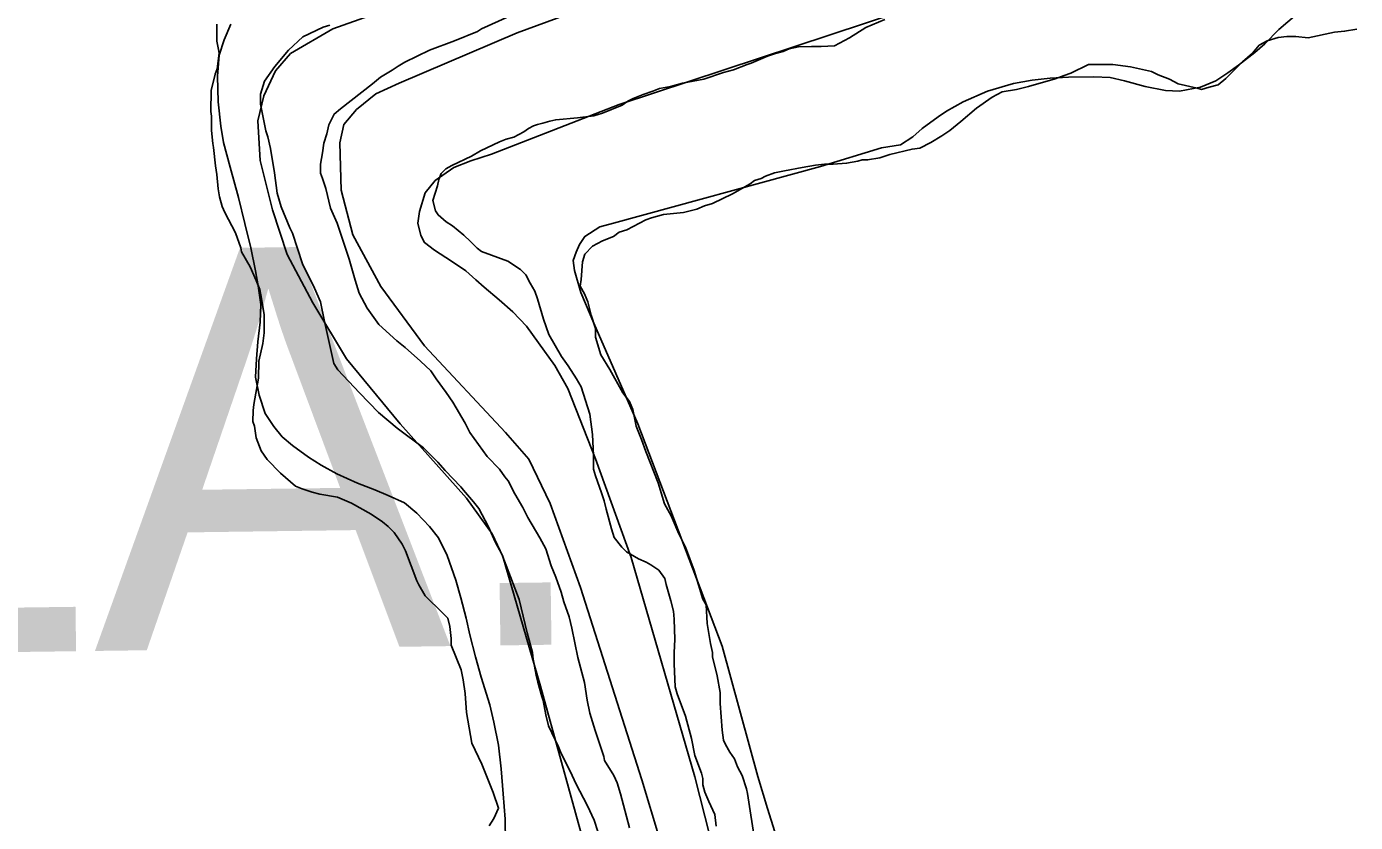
# Model space of a CAD drawing. Extents: x 3694830 to 3732949, y 415201 to 440970.
# Drawn here: x 3703221 to 3703884, y 430296 to 430693 of the extents above; entities that cross this region are included whole.
import ezdxf

# ---------------------------------------------------------------- set-up
doc = ezdxf.new("R2010")
doc.units = 0
for name, color, linetype in [('V-LEVE-TOET', 7, 'Continuous'), ('V-SITE-VEGE', 7, 'Continuous'), ('V-TOPO-GNAM-IDEN', 7, 'Continuous'), ('V-TOPO-SHOR', 7, 'Continuous')]:
    doc.layers.add(name, color=color, linetype=linetype)

msp = doc.modelspace()

# ---------------------------------------------------------------- linework, layer by layer
at = {"layer": 'V-LEVE-TOET'}
for points in [[(3703887.46, 430805.48), (3703874.24, 430813.83), (3703864.3, 430816.35), (3703844.41, 430816.02), (3703777.6, 430795.17), (3703685.91, 430769.45), (3703597.1, 430737.92), (3703465.53, 430689.58), (3703406.58, 430664.55), (3703394.96, 430659.21), (3703385.39, 430651.38), (3703379.14, 430643.95), (3703377.03, 430634.84), (3703377.76, 430611.22), (3703383.47, 430588.81), (3703397.45, 430563.07), (3703419.29, 430533.55), (3703459.71, 430490.28), (3703471.26, 430476.97), (3703481.94, 430454.96), (3703497.1, 430413.04)], [(3703501.59, 430275.44), (3703477.1, 430363.81), (3703458.31, 430428.54), (3703452.97, 430439.75), (3703440.2, 430457.62), (3703407.2, 430494.64), (3703380.4, 430527.08), (3703363.53, 430554.91), (3703350.79, 430579), (3703343.43, 430601.41), (3703337.31, 430625.89), (3703336.15, 430645.78), (3703339.11, 430658.2), (3703344.96, 430670.61), (3703352.46, 430679.28), (3703373.64, 430691.62), (3703428.43, 430711.28)], [(3703497.1, 430413.04), (3703527.77, 430317.19), (3703545.34, 430258.68), (3703549.41, 430241.68), (3703551.41, 430225.09), (3703551.3, 430198.16), (3703544.79, 430129.81), (3703537.59, 430092.96), (3703526.63, 430048.25), (3703506.92, 429991.56)]]:
    msp.add_lwpolyline(points, dxfattribs=at)
at = {"layer": 'V-SITE-VEGE'}
for points in [[(3703451.51, 430294.23), (3703453.9, 430297.93), (3703456.28, 430302.99), (3703453.61, 430310.78), (3703447.93, 430324.99), (3703442.9, 430335.49), (3703440.27, 430350.71), (3703439.63, 430360.18), (3703438.65, 430366.94), (3703437.65, 430372.02), (3703432.64, 430384.2), (3703432.65, 430387.58), (3703432, 430393.67), (3703431, 430397.73), (3703428.31, 430400.44), (3703419.56, 430408.93), (3703416.54, 430414.35), (3703415.54, 430416.38), (3703409.86, 430431.28), (3703408.18, 430434.66), (3703404.15, 430440.42), (3703401.12, 430443.48), (3703398.43, 430445.86), (3703392.7, 430449.6), (3703382.92, 430455.05), (3703375.84, 430458.12), (3703367.06, 430459.51), (3703363.34, 430460.54), (3703358.28, 430462.25), (3703354.91, 430463.62), (3703347.5, 430470.07), (3703340.77, 430476.86), (3703337.75, 430481.26), (3703335.41, 430487.69), (3703334.42, 430493.45), (3703333.75, 430495.81), (3703333.78, 430501.22), (3703334.13, 430504.26), (3703336.55, 430517.43), (3703336.59, 430525.88), (3703338.65, 430534.66), (3703339.35, 430540.06), (3703339.39, 430549.18), (3703337.74, 430558.99), (3703337.08, 430561.7), (3703335.41, 430566.1), (3703332.39, 430572.87), (3703328.03, 430580.33), (3703327.7, 430582.35), (3703325.03, 430589.8), (3703319.67, 430599.96), (3703318.33, 430603.01), (3703317, 430607.75), (3703316.34, 430611.8), (3703315.69, 430618.91), (3703315.04, 430623.3), (3703314.06, 430632.43), (3703313.73, 430634.46), (3703313.08, 430640.88), (3703313.11, 430647.98), (3703312.79, 430650.35), (3703312.83, 430660.82), (3703314.89, 430668.93), (3703315.92, 430671.62), (3703316.96, 430679.39), (3703316.3, 430682.1), (3703315.64, 430685.48), (3703315.68, 430693.93)], [(3703384.75, 430566.23), (3703381.75, 430576.72), (3703375.74, 430594.65), (3703372.4, 430602.1), (3703370.07, 430611.91), (3703368.4, 430616.99), (3703367.4, 430619.7), (3703367.42, 430624.09), (3703368.46, 430629.83), (3703369.16, 430634.56), (3703370.53, 430639.29), (3703371.56, 430643.67), (3703374.29, 430649.07), (3703377.34, 430651.76), (3703393.28, 430664.2), (3703397.35, 430667.56), (3703403.11, 430670.91), (3703406.16, 430672.93), (3703409.54, 430674.94), (3703421.74, 430680.97), (3703434.26, 430685.65), (3703445.77, 430690.33), (3703447.81, 430691.67), (3703461.35, 430697.7)], [(3703648.91, 430696.22), (3703639.43, 430692.21), (3703631.3, 430687.18), (3703623.84, 430683.15), (3703617.08, 430682.84), (3703612.35, 430682.86), (3703605.93, 430682.55), (3703601.19, 430681.56), (3703598.15, 430680.22), (3703594.42, 430679.22), (3703590.36, 430677.89), (3703582.24, 430674.54), (3703580.21, 430673.88), (3703573.44, 430671.2), (3703568.36, 430669.87), (3703558.55, 430666.53), (3703548.06, 430664.55), (3703541.97, 430662.89), (3703536.56, 430661.9), (3703533.17, 430660.56), (3703528.44, 430658.89), (3703523.36, 430656.88), (3703520.65, 430655.54), (3703517.94, 430653.53), (3703508.12, 430649.51), (3703503.72, 430648.18), (3703495.6, 430647.2), (3703484.79, 430646.23), (3703481.74, 430645.57), (3703478.36, 430644.57), (3703475.65, 430643.91), (3703473.62, 430643.24), (3703471.25, 430641.9), (3703468.88, 430640.22), (3703463.79, 430637.53), (3703460.08, 430636.54), (3703456.69, 430635.2), (3703447.21, 430630.85), (3703442.8, 430628.16), (3703432.98, 430623.47), (3703429.93, 430621.79), (3703427.56, 430619.44), (3703426.53, 430616.41), (3703425.84, 430613.37), (3703423.44, 430605.94), (3703424.77, 430600.86), (3703426.12, 430598.83), (3703430.16, 430595.43), (3703433.19, 430593.39), (3703438.92, 430588.64), (3703442.28, 430585.58), (3703445.65, 430582.19), (3703447.67, 430580.49), (3703460.83, 430575.7), (3703467.23, 430571.62), (3703469.92, 430568.91), (3703471.94, 430564.84), (3703474.28, 430560.78), (3703475.62, 430557.05), (3703478.62, 430546.9), (3703481.29, 430539.11), (3703487.66, 430528.27), (3703491.02, 430523.53), (3703495.05, 430517.09), (3703497.4, 430513.03), (3703501.73, 430499.49), (3703503.04, 430489.35), (3703503.67, 430478.86), (3703503.64, 430472.11), (3703504.64, 430468.72), (3703507.65, 430460.26), (3703508.98, 430456.2), (3703509.98, 430452.14), (3703512.64, 430442.33), (3703513.97, 430437.93), (3703517.67, 430433.18), (3703520.03, 430430.8), (3703526.09, 430427.4), (3703529.81, 430425.69), (3703532.17, 430424.33), (3703536.21, 430421.61), (3703539.23, 430417.54), (3703539.9, 430414.5), (3703542.23, 430406.38), (3703543.56, 430401.3), (3703543.88, 430397.25), (3703544.17, 430387.11), (3703543.81, 430380.69), (3703543.78, 430374.94), (3703544.41, 430363.45)], [(3703372.11, 430693.35), (3703368.73, 430692.35), (3703358.57, 430687.66), (3703351.44, 430680.93), (3703344.65, 430672.86), (3703339.55, 430665.44), (3703337.49, 430659.03), (3703337.47, 430653.96), (3703340.12, 430640.77), (3703341.12, 430637.72), (3703342.45, 430631.97), (3703344.42, 430619.8), (3703345.73, 430609.65), (3703347.73, 430602.88), (3703352.08, 430592.39), (3703353.42, 430589.68), (3703358.42, 430574.45), (3703364.45, 430562.26), (3703367.47, 430555.48), (3703369.45, 430545.68), (3703374.09, 430524.7), (3703376.11, 430521.65), (3703386.87, 430510.12), (3703396.29, 430500.28), (3703405.72, 430492.46), (3703418.86, 430482.61), (3703425.93, 430475.48), (3703429.63, 430471.41), (3703437.37, 430463.26), (3703438.71, 430461.57), (3703443.76, 430455.8), (3703446.45, 430452.41), (3703451.14, 430443.27), (3703454.49, 430435.82), (3703457.84, 430429.72), (3703466.53, 430407.04), (3703470.51, 430390.46), (3703473.18, 430380.65), (3703473.5, 430377.27), (3703475.15, 430368.47), (3703475.81, 430365.77), (3703477.81, 430358.67), (3703478.48, 430356.63)], [(3703762.68, 430673.77), (3703771.52, 430672.63), (3703782.01, 430670.38), (3703785.32, 430668.7), (3703790.83, 430666.47), (3703795.24, 430664.24), (3703804.63, 430661.99), (3703806.84, 430661.43), (3703810.71, 430662.52), (3703815.14, 430663.6), (3703819.02, 430666.9), (3703827.35, 430675.16), (3703832.34, 430679.55), (3703835.67, 430683.41), (3703839.55, 430685.6), (3703845.08, 430687.24), (3703849.5, 430687.77), (3703853.92, 430687.75), (3703860, 430687.17), (3703873.27, 430689.88), (3703878.25, 430690.41), (3703884.33, 430691.49)], [(3703584.18, 430285.49), (3703580.42, 430310.37), (3703579.88, 430312.58), (3703577.69, 430319.22), (3703575.5, 430323.65), (3703573.86, 430327.53), (3703571.66, 430330.85), (3703569.47, 430334.73), (3703568.37, 430336.95), (3703567.84, 430341.92), (3703566.79, 430355.19), (3703566.82, 430360.72), (3703565.2, 430369.02), (3703563.03, 430378.42), (3703563.03, 430380.63), (3703561.95, 430385.06), (3703560.33, 430395.01), (3703559.82, 430404.4), (3703558.17, 430407.17), (3703553.82, 430421.56), (3703549.44, 430433.18), (3703546.16, 430439.83), (3703542.33, 430448.69), (3703539.04, 430454.78), (3703535.77, 430465.3), (3703529.75, 430480.8), (3703527.57, 430486.88), (3703524.83, 430493.53), (3703523.21, 430501.82), (3703521.57, 430505.7), (3703518.27, 430510.13), (3703511.69, 430521.77), (3703507.3, 430528.97), (3703504.58, 430537.82), (3703504.59, 430542.24), (3703502.41, 430548.89), (3703500.78, 430555.52), (3703499.14, 430559.4), (3703496.95, 430563.28), (3703497.51, 430566.59), (3703498.1, 430575.43), (3703499.23, 430579.29), (3703503.11, 430583.15), (3703508.1, 430585.89), (3703513.63, 430588.07), (3703516.4, 430590.27), (3703520.28, 430591.36), (3703529.69, 430596.3), (3703532.46, 430597.39), (3703538.55, 430599.02), (3703548.5, 430600.08), (3703555.14, 430601.71), (3703559.02, 430603.35), (3703562.89, 430604.44), (3703572.85, 430609.37), (3703581.72, 430614.31), (3703583.94, 430615.96), (3703587.26, 430617.05), (3703589.47, 430618.15), (3703593.9, 430619.78), (3703598.88, 430620.87), (3703607.73, 430622.48), (3703614.36, 430623.57), (3703618.79, 430624.1), (3703623.21, 430624.08), (3703629.84, 430624.6), (3703635.37, 430625.69), (3703637.58, 430626.23), (3703640.35, 430626.22), (3703646.43, 430627.3), (3703651.41, 430628.93), (3703662.48, 430631.65), (3703666.35, 430632.18), (3703671.88, 430634.92), (3703677.42, 430638.22), (3703681.3, 430640.96), (3703686.85, 430645.36), (3703694.61, 430651.96), (3703702.37, 430657.45), (3703707.36, 430660.19), (3703714.55, 430661.27), (3703720.63, 430662.9), (3703733.91, 430666.71), (3703738.34, 430668.35), (3703741.66, 430669.44), (3703750.52, 430673.83), (3703762.68, 430673.77)], [(3703521.47, 430293.25), (3703517.14, 430310.17), (3703515.48, 430315.58), (3703513.8, 430319.31), (3703509.1, 430326.76), (3703508.78, 430328.79), (3703504.44, 430341.65), (3703501.77, 430350.45), (3703500.45, 430356.88), (3703499.13, 430365.67), (3703495.81, 430378.19), (3703492.83, 430392.73), (3703491.5, 430398.48), (3703488.83, 430405.93), (3703487.5, 430410.67), (3703484.83, 430418.11), (3703482.48, 430423.87), (3703479.82, 430432.33), (3703476.8, 430437.75), (3703470.76, 430447.91), (3703468.41, 430452.99), (3703464.39, 430459.77), (3703461.04, 430466.21), (3703459.35, 430468.24), (3703456.67, 430471.97), (3703450.61, 430478.42), (3703441.87, 430490.28), (3703439.53, 430495.02), (3703433.49, 430505.52), (3703430.13, 430510.27), (3703425.09, 430517.05), (3703422.4, 430521.12), (3703417.36, 430525.87), (3703409.61, 430532.66), (3703405.57, 430536.06), (3703396.48, 430544.21), (3703390.77, 430552.35), (3703386.75, 430559.8), (3703384.75, 430566.23)], [(3703544.41, 430363.45), (3703545.41, 430360.07), (3703549.42, 430348.9), (3703552.41, 430337.73), (3703554.07, 430329.27), (3703557.41, 430320.47), (3703558.07, 430317.77), (3703558.06, 430314.72), (3703559.06, 430311), (3703561.06, 430306.26), (3703564.08, 430299.83), (3703564.73, 430294.08)], [(3703478.48, 430356.63), (3703479.8, 430349.53), (3703481.13, 430344.12), (3703486.15, 430333.62), (3703487.49, 430330.23), (3703492.18, 430321.09), (3703494.86, 430315.33), (3703500.56, 430304.16), (3703503.91, 430297.04), (3703511.25, 430274.37)]]:
    msp.add_lwpolyline(points, dxfattribs=at)
at = {"layer": 'V-TOPO-SHOR'}
for p, q in [((3703322.78, 430693.95), (3703319.36, 430686.19)), ((3703319.36, 430686.19), (3703316.93, 430678.46)), ((3703316.93, 430678.46), (3703316.09, 430667.92)), ((3703316.09, 430667.92), (3703316.31, 430655.15)), ((3703316.31, 430655.15), (3703317.66, 430643.1)), ((3703317.66, 430643.1), (3703318.98, 430634.99)), ((3703318.98, 430634.99), (3703322.32, 430622.61)), ((3703322.32, 430622.61), (3703326.6, 430607.47)), ((3703326.6, 430607.47), (3703329.7, 430594.52)), ((3703329.7, 430594.52), (3703332.64, 430582.42)), ((3703332.64, 430582.42), (3703334.95, 430570.96)), ((3703334.95, 430570.96), (3703336.31, 430563.45)), ((3703336.31, 430563.45), (3703337.63, 430554.11)), ((3703337.63, 430554.11), (3703337.4, 430545.41)), ((3703337.4, 430545.41), (3703336.16, 430535.48)), ((3703336.16, 430535.48), (3703335.48, 430527.02)), ((3703335.48, 430527.02), (3703335.04, 430517.92)), ((3703335.04, 430517.92), (3703336.8, 430508.94)), ((3703336.8, 430508.94), (3703339.76, 430499.87)), ((3703339.76, 430499.87), (3703344.12, 430493.27)), ((3703344.12, 430493.27), (3703348.33, 430488.22)), ((3703348.33, 430488.22), (3703353.46, 430483.89)), ((3703353.46, 430483.89), (3703361.49, 430477.95)), ((3703361.49, 430477.95), (3703367.78, 430474.05)), ((3703367.78, 430474.05), (3703375.54, 430469.79)), ((3703375.54, 430469.79), (3703385.81, 430465)), ((3703385.81, 430465), (3703394.58, 430461.77)), ((3703394.58, 430461.77), (3703401.16, 430458.98)), ((3703401.16, 430458.98), (3703409.24, 430455.2)), ((3703409.24, 430455.2), (3703415.4, 430450.15)), ((3703415.4, 430450.15), (3703421.76, 430443.38)), ((3703421.76, 430443.38), (3703426.32, 430437.77)), ((3703426.32, 430437.77), (3703430.64, 430428.97)), ((3703430.64, 430428.97), (3703434.98, 430416.66)), ((3703434.98, 430416.66), (3703437.41, 430407.84)), ((3703437.41, 430407.84), (3703440.08, 430397.69)), ((3703440.08, 430397.69), (3703441.84, 430389.5)), ((3703441.84, 430389.5), (3703444.79, 430378.51)), ((3703444.79, 430378.51), (3703447.54, 430368.33)), ((3703447.54, 430368.33), (3703451.87, 430354.54)), ((3703451.87, 430354.54), (3703453.83, 430345.95)), ((3703453.83, 430345.95), (3703456.17, 430334.37)), ((3703456.17, 430334.37), (3703457.52, 430322.6)), ((3703457.52, 430322.6), (3703458.46, 430310.22)), ((3703458.46, 430310.22), (3703459.61, 430297.45)), ((3703459.61, 430297.45), (3703459.76, 430286.07))]:
    msp.add_line(p, q, dxfattribs=at)
for points in [[(3703571.77, 430249.4), (3703554.22, 430318.65), (3703522.37, 430428.02), (3703504.54, 430477.25), (3703490.81, 430512.2), (3703484.32, 430523.73), (3703476.24, 430535.06), (3703470.13, 430543.41), (3703463.42, 430550.57), (3703456.51, 430556.55), (3703449, 430562.73), (3703444.85, 430566.51), (3703439.92, 430570.89), (3703432.8, 430575.68), (3703424.3, 430581.27), (3703419.36, 430585.05), (3703417.4, 430588.63), (3703416.03, 430594.78), (3703416.85, 430600.53), (3703419.66, 430609.83), (3703424.65, 430615.96), (3703433.99, 430622.46), (3703442.33, 430625.79), (3703452.65, 430629.12), (3703516.39, 430653.83), (3703674.01, 430705.89)], [(3703596.69, 430282.79), (3703590.43, 430302.84), (3703585.54, 430318.72), (3703567.78, 430383.82), (3703525.63, 430494.61), (3703503.84, 430544.85), (3703497.36, 430560.14), (3703494.04, 430571.06), (3703493.46, 430576.02), (3703494.87, 430580.17), (3703496.67, 430584.13), (3703499.26, 430588.09), (3703506.81, 430592.81), (3703513.56, 430594.76), (3703616.76, 430622.88), (3703647.33, 430632.26), (3703656.65, 430633.81), (3703662.82, 430637.74), (3703667.59, 430641.89), (3703675.54, 430647.8), (3703679.72, 430650.56), (3703688.06, 430655.28), (3703700.18, 430660.58), (3703713.08, 430664.29), (3703722.41, 430666.04), (3703731.33, 430666.99), (3703740.45, 430667.55), (3703753.14, 430667.69), (3703761.26, 430667.26), (3703768.39, 430665.65), (3703778.69, 430662.83), (3703788.99, 430660.8), (3703795.92, 430660.57), (3703806.44, 430662.51), (3703813.99, 430665.65), (3703819.95, 430669.59), (3703825.32, 430673.53), (3703833.47, 430679.84), (3703838.45, 430684.18), (3703845.41, 430691.29), (3703857.75, 430701.74)]]:
    msp.add_lwpolyline(points, dxfattribs=at)

# ---------------------------------------------------------------- texts
at = {"layer": 'V-TOPO-GNAM-IDEN'}
msp.add_text('LA.', height=200, rotation=0.78119, dxfattribs=at).set_placement((3703105.67, 430379.36))

doc.saveas('drawing.dxf')
